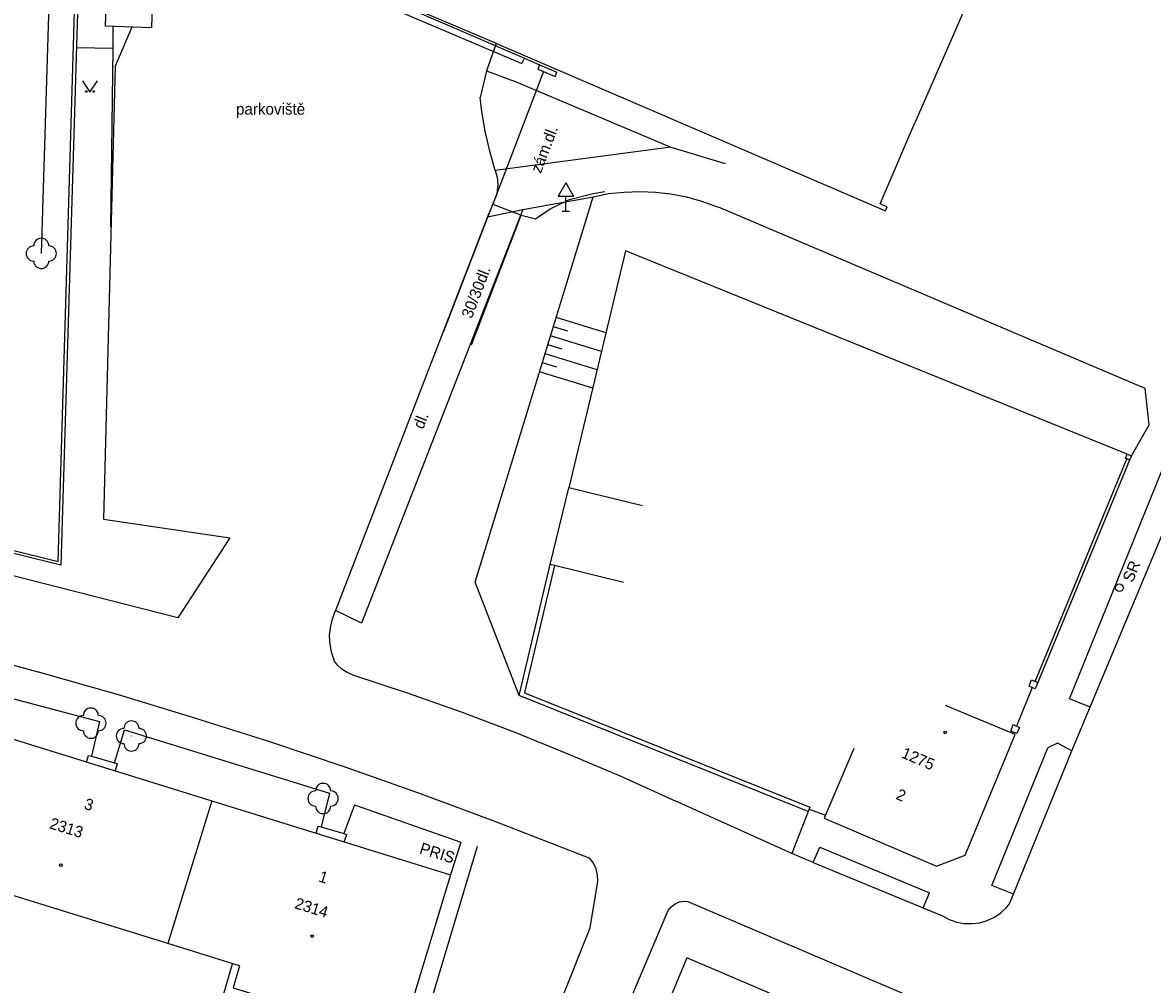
# Model space of a CAD drawing. Extents: x -584400 to -581602, y -1210894 to -1208793.
# Drawn here: x -582685.5 to -582610.8, y -1210069.5 to -1210006 of the extents above; entities that cross this region are included whole.
import ezdxf

# ---------------------------------------------------------------- set-up
doc = ezdxf.new("R2010")
doc.units = 0
for name, color, linetype in [('BUDOVY_MĚŘ', 7, 'Continuous'), ('BUDOVY_NEMĚŘ', 7, 'Continuous'), ('POMOC_POPIS', 7, 'Continuous'), ('ROZHRANÍ_PLOCH', 7, 'Continuous'), ('VÝŠKOPIS', 7, 'Continuous'), ('ZELEŇ', 7, 'Continuous'), ('ZN_BUDOV', 7, 'Continuous'), ('ZN_DOPLŇKOVÉ', 7, 'Continuous'), ('ZN_KULTUR', 7, 'Continuous'), ('Č_POPIS_EVID', 7, 'Continuous')]:
    doc.layers.add(name, color=color, linetype=linetype)

msp = doc.modelspace()

# ---------------------------------------------------------------- linework, layer by layer
at = {"layer": 'BUDOVY_MĚŘ'}
for points in [[(-582679.78, -1209999.01), (-582676.78, -1209999.13), (-582676.8, -1210000), (-582676.97, -1210006.32), (-582680.02, -1210006.22), (-582679.81, -1210000), (-582679.78, -1209999.01)], [(-582620.73, -1209999.33), (-582626.51, -1210012.59)], [(-582669.42, -1210000.95), (-582655.7, -1210006.88), (-582652.33, -1210008.33)], [(-582654.18, -1210007.36), (-582628.46, -1210018.42), (-582628.34, -1210018.14), (-582628.8, -1210017.95), (-582626.51, -1210012.59)], [(-582652.33, -1210008.33), (-582651.32, -1210008.77)], [(-582651.32, -1210008.77), (-582650.18, -1210009.26)], [(-582645.78, -1210042.98), (-582650.34, -1210041.85), (-582650.63, -1210041.78), (-582649.38, -1210036.71)], [(-582644.53, -1210037.91), (-582649.38, -1210036.71)], [(-582630.54, -1210053.95), (-582632.51, -1210058.55), (-582625.08, -1210061.73), (-582623.19, -1210060.99), (-582619.88, -1210053.02), (-582624.5, -1210051.1)], [(-582675.89, -1210066.84), (-582691.06, -1210062.13), (-582688.2, -1210052.7), (-582672.99, -1210057.41)], [(-582672.99, -1210057.41), (-582675.89, -1210066.84)], [(-582672.99, -1210057.41), (-582657.2, -1210062.3), (-582660.07, -1210071.75), (-582664.79, -1210070.29), (-582665.24, -1210071.73)], [(-582671.15, -1210068.31), (-582675.89, -1210066.84)], [(-582671.15, -1210068.31), (-582671.57, -1210069.76), (-582665.24, -1210071.73)], [(-582640.24, -1210090.13), (-582632.66, -1210071.59), (-582641.59, -1210067.78), (-582645.11, -1210076.27), (-582645.53, -1210076.1), (-582646.26, -1210077.93)]]:
    msp.add_lwpolyline(points, dxfattribs=at)
at = {"layer": 'BUDOVY_NEMĚŘ'}
msp.add_lwpolyline([(-582654.18, -1210007.36), (-582669.38, -1210000.9), (-582655.74, -1209968.9)], dxfattribs=at)
at = {"layer": 'ROZHRANÍ_PLOCH'}
for points in [[(-582669.42, -1210000.95), (-582669.62, -1210001.38), (-582652.49, -1210008.68), (-582652.33, -1210008.33)], [(-582678.27, -1210006.28), (-582679.37, -1210008.86), (-582680.15, -1210038.78), (-582671.79, -1210040.03), (-582675.23, -1210045.3), (-582702.99, -1210038.23), (-582723.97, -1210033.7), (-582724.65, -1210031.49)], [(-582679.5, -1210007.67), (-582679.5, -1210006.25)], [(-582681.94, -1210007.61), (-582679.5, -1210007.67)], [(-582679.66, -1210019.48), (-582679.5, -1210007.67)], [(-582654.21, -1210007.43), (-582654.83, -1210009.17)], [(-582654.83, -1210009.17), (-582655.25, -1210010.93)], [(-582654.83, -1210009.17), (-582654.55, -1210009.27)], [(-582654.55, -1210009.27), (-582654.27, -1210009.37)], [(-582651.07, -1210009.21), (-582654.42, -1210017.97)], [(-582654.27, -1210009.37), (-582653.94, -1210009.49)], [(-582653.94, -1210009.49), (-582653.6, -1210009.62)], [(-582653.6, -1210009.62), (-582653.24, -1210009.76)], [(-582653.24, -1210009.76), (-582652.99, -1210009.85)], [(-582652.99, -1210009.85), (-582642.64, -1210014.21)], [(-582654.25, -1210015.75), (-582654.62, -1210014.47), (-582654.92, -1210013.16), (-582655.15, -1210011.85), (-582655.25, -1210010.93)], [(-582642.64, -1210014.21), (-582654.25, -1210015.75)], [(-582642.64, -1210014.21), (-582639.05, -1210015.28)], [(-582616.13, -1210054.09), (-582605.36, -1210028.32), (-582599.98, -1210015.37)], [(-582654.25, -1210015.75), (-582654.12, -1210016.2), (-582654.08, -1210016.67), (-582654.15, -1210017.32), (-582654.76, -1210018.82)], [(-582652.68, -1210050.45), (-582655.58, -1210042.95), (-582647.78, -1210017.48)], [(-582652.55, -1210018.69), (-582651.59, -1210018.95), (-582650.63, -1210018.28), (-582649.35, -1210017.66), (-582647.77, -1210017.28), (-582647.01, -1210017.14)], [(-582652.42, -1210018.32), (-582647.78, -1210017.48)], [(-582647.78, -1210017.48), (-582646.76, -1210017.28), (-582645.73, -1210017.17), (-582644.7, -1210017.13), (-582643.66, -1210017.17), (-582642.64, -1210017.29), (-582641.62, -1210017.49), (-582640.62, -1210017.77), (-582639.5, -1210018.18)], [(-582652.42, -1210018.32), (-582663.1, -1210045.67), (-582664.81, -1210044.83)], [(-582657.65, -1210026.36), (-582654.42, -1210017.97)], [(-582654.76, -1210018.82), (-582652.42, -1210018.32)], [(-582654.42, -1210017.97), (-582652.55, -1210018.69)], [(-582612.2, -1210034.61), (-582611.02, -1210032.55), (-582611.3, -1210030.15), (-582639.5, -1210018.18)], [(-582654.76, -1210018.82), (-582664.81, -1210044.83)], [(-582655.83, -1210027.28), (-582652.55, -1210018.69)], [(-582614.92, -1210051.21), (-582616.3, -1210050.66), (-582609.12, -1210032.93)], [(-582727.98, -1210039.14), (-582721.5, -1210040.36), (-582715.03, -1210041.66), (-582708.58, -1210043.04), (-582704.67, -1210043.92), (-582699.53, -1210045.06), (-582694.41, -1210046.27), (-582689.31, -1210047.57), (-582684.23, -1210048.94), (-582679.17, -1210050.38), (-582674.13, -1210051.91), (-582669.11, -1210053.51), (-582664.13, -1210055.19), (-582659.16, -1210056.94), (-582654.23, -1210058.77), (-582647.99, -1210061.2)], [(-582663.68, -1210049.08), (-582664.05, -1210048.93), (-582664.39, -1210048.71), (-582664.68, -1210048.43), (-582664.87, -1210048.18), (-582665.06, -1210047.64), (-582665.17, -1210047.08), (-582665.2, -1210046.51), (-582665.15, -1210045.94), (-582665.02, -1210045.38), (-582664.81, -1210044.83)], [(-582695.29, -1210048.23), (-582680.41, -1210052.16), (-582680.95, -1210054.45)], [(-582663.68, -1210049.08), (-582660.08, -1210050.27), (-582656.51, -1210051.53), (-582652.96, -1210052.87), (-582649.45, -1210054.29), (-582645.96, -1210055.78), (-582642.32, -1210057.43)], [(-582679.41, -1210054.9), (-582678.75, -1210052.71), (-582665.2, -1210056.9), (-582665.77, -1210059.13)], [(-582633.24, -1210061.47), (-582624.69, -1210065), (-582624.24, -1210065.25), (-582623.75, -1210065.42), (-582623.25, -1210065.51), (-582622.73, -1210065.52), (-582622.22, -1210065.46), (-582621.73, -1210065.31), (-582621.26, -1210065.1), (-582620.84, -1210064.81), (-582620.46, -1210064.46), (-582620.25, -1210064.21), (-582616.13, -1210054.09)], [(-582619.99, -1210063.57), (-582621.43, -1210062.99), (-582617.73, -1210053.9)], [(-582616.13, -1210054.09), (-582617.09, -1210053.59), (-582617.73, -1210053.9)], [(-582681.28, -1210054.84), (-582681.14, -1210054.4), (-582680.95, -1210054.45)], [(-582680.95, -1210054.45), (-582679.41, -1210054.9)], [(-582679.41, -1210054.9), (-582679.22, -1210054.95)], [(-582679.37, -1210055.44), (-582679.22, -1210054.95)], [(-582663.56, -1210057.67), (-582664.26, -1210059.56)], [(-582663.56, -1210057.67), (-582656.53, -1210060.13), (-582657.2, -1210062.3)], [(-582634.64, -1210060.88), (-582642.32, -1210057.43)], [(-582633.56, -1210058.1), (-582634.64, -1210060.88)], [(-582666.1, -1210059.54), (-582665.96, -1210059.08), (-582665.77, -1210059.13)], [(-582665.77, -1210059.13), (-582664.26, -1210059.56)], [(-582664.26, -1210059.56), (-582664.07, -1210059.62)], [(-582664.23, -1210060.12), (-582664.07, -1210059.62)], [(-582655.44, -1210060.43), (-582658.93, -1210072.06)], [(-582633.24, -1210061.47), (-582634.64, -1210060.88)], [(-582633.24, -1210061.47), (-582632.79, -1210060.46), (-582625.54, -1210063.48)], [(-582651.91, -1210075.62), (-582647.98, -1210065.79), (-582647.54, -1210063.14), (-582647.48, -1210062.72), (-582647.49, -1210062.31), (-582647.59, -1210061.9), (-582647.76, -1210061.52), (-582647.99, -1210061.2)], [(-582625.96, -1210064.48), (-582625.54, -1210063.48)], [(-582647.35, -1210075.32), (-582642.96, -1210064.95), (-582642.83, -1210064.65), (-582642.63, -1210064.4), (-582642.37, -1210064.21), (-582642.07, -1210064.08), (-582641.76, -1210064.04), (-582641.53, -1210064.05), (-582626.45, -1210070.49)], [(-582674.2, -1210077.06), (-582671.63, -1210068.17)]]:
    msp.add_lwpolyline(points, dxfattribs=at)
at = {"layer": 'VÝŠKOPIS'}
for points in [[(-582646.94, -1210026.48), (-582650.23, -1210025.47)], [(-582649.46, -1210026.36), (-582650.41, -1210026.07)], [(-582649.83, -1210027.56), (-582650.78, -1210027.26)], [(-582647.23, -1210027.7), (-582650.59, -1210026.67)], [(-582647.52, -1210028.92), (-582650.96, -1210027.86)], [(-582650.19, -1210028.75), (-582651.14, -1210028.46)], [(-582647.81, -1210030.13), (-582651.33, -1210029.06)]]:
    msp.add_lwpolyline(points, dxfattribs=at)
at = {"layer": 'ZELEŇ'}
msp.add_lwpolyline([(-582682.23, -1209973.99), (-582683.69, -1210002.59), (-582684.26, -1210021.23)], dxfattribs=at)
for centre in [(-582684.26, -1210021.23), (-582680.98, -1210052.27), (-582678.3, -1210053.12), (-582665.63, -1210057.25)]:
    msp.add_circle(centre, 0.0005, dxfattribs=at)
for centre, start, end in [((-582684.26, -1210020.73), 360, 179.99999), ((-582684.76, -1210021.23), 90, 269.99999), ((-582683.76, -1210021.23), 270, 90), ((-582684.26, -1210021.73), 180, 360), ((-582681.48, -1210052.27), 89.99999, 269.99999), ((-582680.98, -1210051.77), 0, 179.99999), ((-582680.48, -1210052.27), 270, 89.99999), ((-582678.8, -1210053.12), 89.99999, 269.99999), ((-582678.3, -1210052.62), 0, 179.99999), ((-582677.8, -1210053.12), 270, 89.99999), ((-582680.98, -1210052.77), 179.99999, 359.99999), ((-582678.3, -1210053.62), 179.99999, 359.99999), ((-582665.63, -1210056.75), 0, 179.99999), ((-582666.13, -1210057.25), 89.99999, 269.99999), ((-582665.13, -1210057.25), 270, 89.99999), ((-582665.63, -1210057.75), 179.99999, 359.99999)]:
    msp.add_arc(centre, 0.5, start, end, dxfattribs=at)
at = {"layer": 'ZN_BUDOV'}
for centre in [(-582624.51, -1210052.88), (-582682.97, -1210061.66), (-582666.35, -1210066.34)]:
    msp.add_circle(centre, 0.0875, dxfattribs=at)
at = {"layer": 'ZN_DOPLŇKOVÉ'}
for p, q in [((-582649.59, -1210016.574), (-582650.09, -1210017.44)), ((-582649.59, -1210016.574), (-582649.09, -1210017.44)), ((-582650.09, -1210017.44), (-582649.09, -1210017.44)), ((-582649.59, -1210018.44), (-582649.59, -1210017.44)), ((-582649.84, -1210018.44), (-582649.34, -1210018.44))]:
    msp.add_line(p, q, dxfattribs=at)
for points in [[(-582724.61, -1210031.29), (-582683.15, -1210041.58), (-582681.69, -1209992.62)], [(-582681.61, -1209996.54), (-582682.96, -1210041.84), (-582724.65, -1210031.49), (-582724.61, -1210031.29)], [(-582654.21, -1210007.43), (-582654.18, -1210007.36)], [(-582651.32, -1210008.77), (-582651.44, -1210009.05), (-582651.07, -1210009.21)], [(-582651.07, -1210009.21), (-582650.3, -1210009.54), (-582650.18, -1210009.26)], [(-582612.48, -1210034.5), (-582645.64, -1210021.05), (-582649.38, -1210036.71)], [(-582618.57, -1210049.51), (-582612.51, -1210034.81)], [(-582612.51, -1210034.81), (-582612.59, -1210034.77), (-582612.48, -1210034.5), (-582612.2, -1210034.61), (-582612.32, -1210034.89)], [(-582612.32, -1210034.89), (-582612.51, -1210034.81)], [(-582612.32, -1210034.89), (-582618.39, -1210049.58)], [(-582633.45, -1210057.82), (-582633.56, -1210058.1), (-582652.68, -1210050.45), (-582650.63, -1210041.78)], [(-582650.34, -1210041.85), (-582652.32, -1210050.27), (-582633.45, -1210057.82)], [(-582618.57, -1210049.51), (-582618.39, -1210049.58), (-582618.56, -1210050), (-582618.97, -1210049.83), (-582618.8, -1210049.41), (-582618.57, -1210049.51)], [(-582618.76, -1210049.92), (-582619.8, -1210052.46)], [(-582619.77, -1210052.96), (-582620.18, -1210052.79), (-582620.01, -1210052.37), (-582619.6, -1210052.55), (-582619.77, -1210052.96)], [(-582633.5, -1210057.96), (-582632.43, -1210058.36)]]:
    msp.add_lwpolyline(points, dxfattribs=at)
for radius in [0.25, 0.0005]:
    msp.add_circle((-582613, -1210043.32), radius, dxfattribs=at)
at = {"layer": 'ZN_KULTUR'}
msp.add_lwpolyline([(-582681.54, -1210009.83), (-582681.04, -1210010.58), (-582680.54, -1210009.83)], dxfattribs=at)
for centre in [(-582681.29, -1210010.53), (-582680.79, -1210010.53)]:
    msp.add_circle(centre, 0.05, dxfattribs=at)

# ---------------------------------------------------------------- texts
at = {"layer": 'POMOC_POPIS'}
msp.add_text('parkoviště', height=0.75, dxfattribs=at).set_placement((-582671.39, -1210012.06))
for s, rotation, p in [('zám.dl.', 69.07212, (-582651.24, -1210015.98)), ('30/30dl.', 69.10117, (-582655.81, -1210025.58)), ('dl.', 68.68555, (-582659.02, -1210032.89)), ('SR', 67.57636, (-582612.12, -1210043.02)), ('PRIS', 342.79962, (-582659.31, -1210060.86))]:
    msp.add_text(s, height=0.75, rotation=rotation, dxfattribs=at).set_placement(p)
at = {"layer": 'Č_POPIS_EVID'}
for s, rotation, p in [('1275', 336.82934, (-582627.47, -1210054.52)), ('2', 336.82934, (-582627.83, -1210057.26)), ('3', 342.7991, (-582681.48, -1210057.92)), ('2313', 342.7991, (-582683.77, -1210059.21)), ('1', 342.79962, (-582665.98, -1210062.72)), ('2314', 342.79962, (-582667.57, -1210064.49))]:
    msp.add_text(s, height=0.75, rotation=rotation, dxfattribs=at).set_placement(p)

doc.saveas('drawing.dxf')
